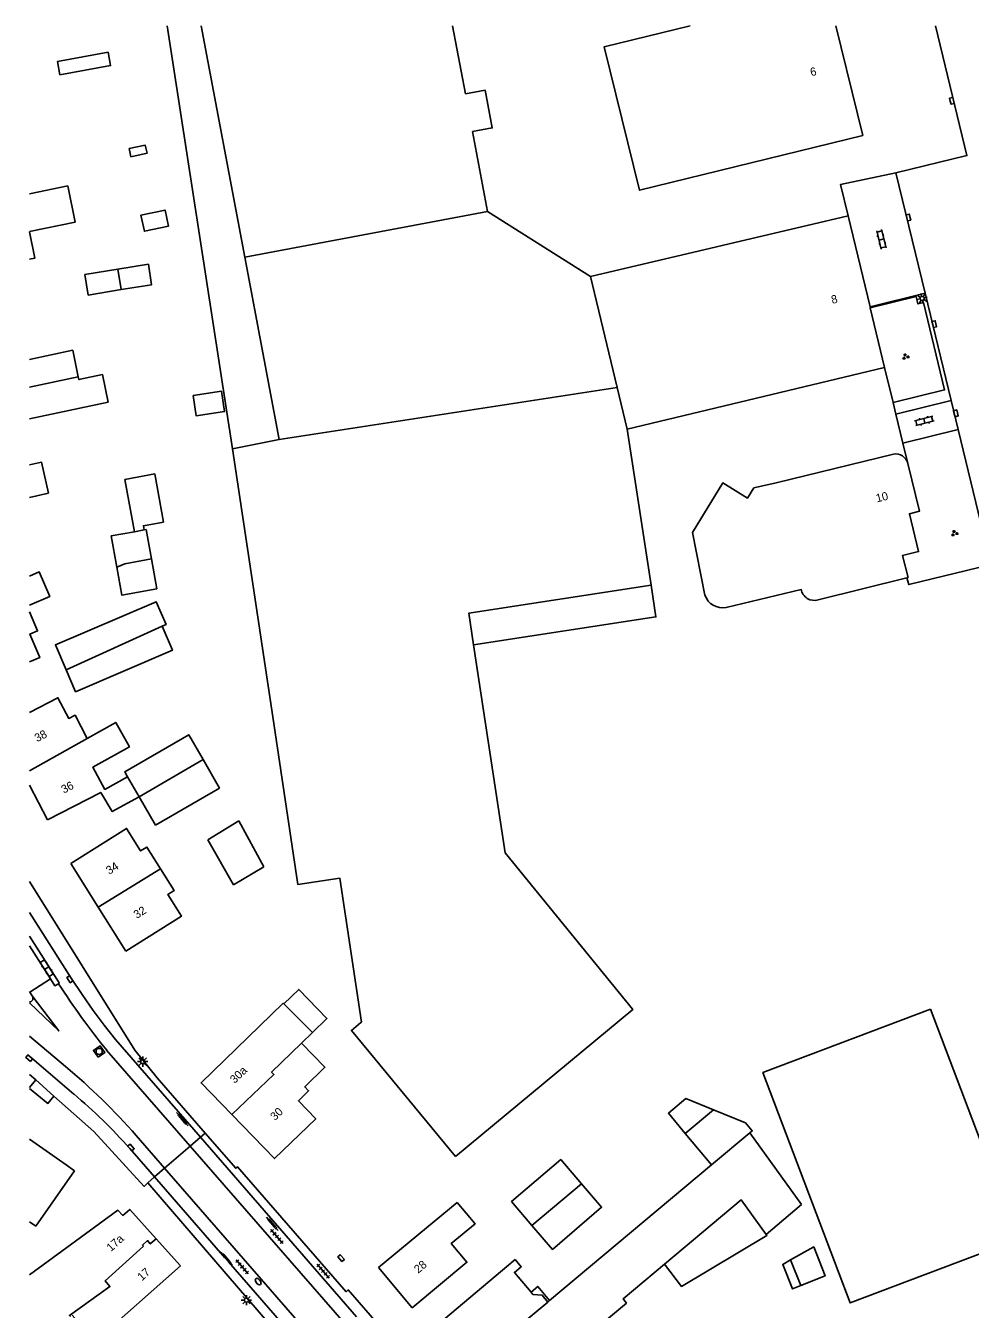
# Model space of a CAD drawing. Extents: x 137999 to 141000, y 397500 to 400501.
# Drawn here: x 137999.5 to 138114.6, y 400343.7 to 400500 of the extents above; entities that cross this region are included whole.
import ezdxf

# ---------------------------------------------------------------- set-up
doc = ezdxf.new("R2010")
doc.units = 0
for name, color, linetype in [('gg-afsc-erfafscheiding', 7, 'Continuous'), ('gg-afsc-hekwerk', 7, 'Continuous'), ('gg-anno-huisnummerreeks BGT', 7, 'Continuous'), ('gg-bbg-bijgebouw', 7, 'Continuous'), ('gg-bbg-gedigitaliseerde bebouwing', 7, 'Continuous'), ('gg-bbg-gedigitaliseerde bijgebouw', 7, 'Continuous'), ('gg-bbg-hoofdgebouw', 7, 'Continuous'), ('gg-bbg-luifel en loopbrug', 7, 'Continuous'), ('gg-bbg-tussenscheiding', 7, 'Continuous'), ('gg-knt-verharding', 7, 'Continuous'), ('gg-knt-verharding nz', 7, 'Continuous'), ('gt-grn-afwateringsgoot', 7, 'Continuous'), ('gt-grn-groengrens', 7, 'Continuous'), ('gt-grn-weggrens', 7, 'Continuous'), ('gt-symb-afwateringsgoot', 7, 'Continuous'), ('gt-symb-brandkraan', 7, 'Continuous'), ('gt-symb-groenvak', 7, 'Continuous'), ('gt-symb-klinker verharding', 7, 'Continuous'), ('gt-symb-kolk', 7, 'Continuous'), ('gt-symb-lichtmast', 7, 'Continuous'), ('gt-symb-rioolschacht', 7, 'Continuous'), ('gt-symb-tegel verharding', 7, 'Continuous')]:
    doc.layers.add(name, color=color, linetype=linetype)

# ---------------------------------------------------------------- blocks, each defined once
blk = doc.blocks.new('gt0-KL1')
at = {"layer": 'gt-symb-klinker verharding'}
for p, q in [((-1.15, 0.3), (1.15, 0.3)), ((-1, -0.3), (-1, 0.3)), ((-0.5, 0.3), (-0.5, 0.45)), ((0, -0.3), (0, 0.3)), ((0.5, 0.3), (0.5, 0.45)), ((1, -0.3), (1, 0.3)), ((-1.15, -0.3), (1.15, -0.3)), ((-0.5, -0.45), (-0.5, -0.3)), ((0.5, -0.45), (0.5, -0.3))]:
    blk.add_line(p, q, dxfattribs=at)
blk = doc.blocks.new('gt0-KOLK')
at = {"layer": 'gt-symb-kolk'}
blk.add_lwpolyline([(0, 0), (0.37, 0), (0.37, 0.4), (-0.38, 0.4), (-0.38, 0), (0, 0)], dxfattribs=at)
blk = doc.blocks.new('gt0-GRVAK')
at = {"layer": 'gt-symb-groenvak'}
for p, q in [((-0.11, 0.19), (-0.23, 0.24)), ((-0.18, 0.15), (0.09, 0.15)), ((-0.09, 0.21), (-0.16, 0.32)), ((-0.05, 0.21), (-0.05, 0.39)), ((0, 0.21), (0.06, 0.32)), ((0.02, 0.19), (0.13, 0.24)), ((0.26, -0.05), (0.2, 0.06)), ((0.31, -0.05), (0.31, 0.13)), ((0.35, -0.05), (0.41, 0.06)), ((-0.24, -0.23), (-0.36, -0.18)), ((-0.32, -0.26), (-0.05, -0.26)), ((-0.23, -0.21), (-0.29, -0.09)), ((-0.18, -0.2), (-0.18, -0.02)), ((-0.14, -0.21), (-0.07, -0.09)), ((-0.12, -0.23), (0, -0.18)), ((0.24, -0.07), (0.12, -0.02)), ((0.17, -0.11), (0.44, -0.11)), ((0.37, -0.07), (0.49, -0.02))]:
    blk.add_line(p, q, dxfattribs=at)
blk = doc.blocks.new('gt0-LMAST')
at = {"layer": 'gt-symb-lichtmast'}
for p, q in [((-0.18, 0.17), (-0.45, 0.44)), ((0, 0.25), (0, 0.62)), ((0.17, 0.17), (0.44, 0.44)), ((-0.25, 0), (-0.63, 0)), ((-0.18, -0.18), (-0.45, -0.45)), ((0, -0.25), (0, -0.63)), ((0.44, -0.45), (0.17, -0.18)), ((0.25, 0), (0.62, 0))]:
    blk.add_line(p, q, dxfattribs=at)
blk.add_circle((0, 0), 0.25, dxfattribs=at)
blk = doc.blocks.new('gt0-TEG1')
at = {"layer": 'gt-symb-tegel verharding'}
for p, q in [((-1.13, 0), (1.12, 0)), ((-0.9, -0.25), (-0.9, 0.25)), ((-0.45, -0.25), (-0.45, 0.25)), ((0, -0.25), (0, 0.25)), ((0.45, -0.25), (0.45, 0.25)), ((0.9, -0.25), (0.9, 0.25))]:
    blk.add_line(p, q, dxfattribs=at)
blk = doc.blocks.new('gt0-AFWGT_1')
at = {"layer": 'gt-symb-afwateringsgoot'}
for p, q in [((-1.08, 0), (-0.73, 0)), ((-0.23, 0), (0.22, 0)), ((0.72, 0), (1.07, 0))]:
    blk.add_line(p, q, dxfattribs=at)
for points in [[(-0.73, 0.08), (-0.23, 0.08), (-0.23, -0.08), (-0.73, -0.08)], [(0.22, 0.08), (0.72, 0.08), (0.72, -0.08), (0.22, -0.08)]]:
    blk.add_lwpolyline(points, close=True, dxfattribs=at)
blk = doc.blocks.new('gt0-BR')
at = {"layer": 'gt-symb-brandkraan'}
for centre, radius, start, end in [((-0.24, 0), 0.206, 107.5669, 252.4331), ((0.6, -2.66), 3, 106.892, 107.5669), ((0, -0.69), 0.938, 73.108, 106.892), ((-0.6, -2.66), 3, 72.4331, 73.108), ((0.24, 0), 0.206, 287.567, 72.4331), ((0.6, 2.66), 3, 252.4331, 253.108), ((0, 0.69), 0.938, 253.108, 286.8921), ((-0.6, 2.66), 3, 286.8921, 287.567)]:
    blk.add_arc(centre, radius, start, end, dxfattribs=at)
blk = doc.blocks.new('gt0-RS')
at = {"layer": 'gt-symb-rioolschacht'}
blk.add_lwpolyline([(-0.5, -0.5), (0.5, -0.5), (0.5, 0.5), (-0.5, 0.5)], close=True, dxfattribs=at)
blk.add_circle((0, 0), 0.375, dxfattribs=at)

msp = doc.modelspace()

# ---------------------------------------------------------------- linework, layer by layer
at = {"layer": 'gg-afsc-erfafscheiding'}
for p, q in [((138105.16, 400454.13), (138104.13, 400458.39)), ((138105.51, 400452.7), (138105.16, 400454.13)), ((138106.36, 400449.19), (138105.51, 400452.7)), ((138106.96, 400446.72), (138106.36, 400449.19))]:
    msp.add_line(p, q, dxfattribs=at)
for points in [[(138105.5, 400482.1), (138098.78, 400480.67), (138099.71, 400476.85)], [(138102.39, 400465.67), (138107.98, 400467.01), (138108.19, 400466.13), (138108.88, 400466.29), (138111.44, 400455.65), (138105.16, 400454.13)]]:
    msp.add_lwpolyline(points, dxfattribs=at)
at = {"layer": 'gg-afsc-hekwerk'}
msp.add_lwpolyline([(138106.85, 400432.8), (138107.09, 400431.96), (138116.93, 400434.37)], dxfattribs=at)
at = {"layer": 'gg-bbg-bijgebouw'}
for p, q in [((138075.69, 400431.9), (138072.79, 400450.87)), ((138013.35, 400406.14), (138015.35, 400402.68))]:
    msp.add_line(p, q, dxfattribs=at)
for points in [[(138054.08, 400424.64), (138053.49, 400428.47), (138075.69, 400431.9)], [(138051.89, 400362.32), (138073.47, 400380.22), (138057.94, 400399.3), (138054.08, 400424.64)], [(138034.46, 400377.42), (138036.22, 400379.13), (138032.79, 400382.67), (138030.98, 400380.92)], [(138109.71, 400380.29), (138089.31, 400372.55), (138099.93, 400344.51), (138120.36, 400352.25), (138109.71, 400380.29)], [(138051.89, 400362.32), (138039.2, 400377.68), (138040.36, 400378.63)]]:
    msp.add_lwpolyline(points, dxfattribs=at)
at = {"layer": 'gg-bbg-gedigitaliseerde bebouwing'}
for p, q in [((138020.9, 400500), (138026.22, 400471.8)), ((138051.51, 400500), (138053.08, 400491.69)), ((138053.95, 400487.1), (138055.79, 400477.38)), ((138068.31, 400469.46), (138099.71, 400476.85)), ((138082.25, 400430.66), (138080.75, 400438.3)), ((138096.06, 400430.1), (138106.85, 400432.8)), ((138093.97, 400431.38), (138084.84, 400429.16)), ((138087.74, 400365.22), (138094.01, 400356.48)), ((138063.34, 400344.8), (138083.07, 400361.32)), ((138089.7, 400352.83), (138094.01, 400356.48)), ((138000, 400354.39), (138000.77, 400353.85)), ((138048.87, 400341.16), (138059.16, 400349.78)), ((138063.12, 400344.62), (138063.34, 400344.8))]:
    msp.add_line(p, q, dxfattribs=at)
for points in [[(138080.45, 400500), (138070, 400497.44), (138074.29, 400479.97), (138101.48, 400486.63)], [(138053.95, 400487.1), (138056.35, 400487.55), (138055.48, 400492.14), (138053.08, 400491.69)], [(138000, 400446.53), (138001.48, 400446.86), (138002.32, 400443.1), (138000, 400442.58)], [(138000, 400433), (138001.19, 400433.51), (138002.48, 400430.51), (138000, 400429.45)], [(138000, 400428.66), (138000.99, 400426.32), (138000.06, 400425.93), (138001.26, 400423.08), (138000, 400422.55)], [(138000, 400416.37), (138003.47, 400418.18), (138004.78, 400415.67), (138005.55, 400416.06), (138007.02, 400413.22)], [(138011.95, 400408.57), (138009.2, 400407.03), (138007.7, 400409.72), (138012.17, 400412.22), (138010.51, 400415.17), (138007.02, 400413.22)], [(138005.03, 400398.02), (138011.83, 400402.27), (138013.54, 400399.53), (138014.31, 400400.01), (138015.97, 400397.36)], [(138015.97, 400397.36), (138017.62, 400394.71), (138016.85, 400394.23), (138018.5, 400391.59), (138011.72, 400387.34)], [(138052.09, 400356.75), (138054.26, 400354.15), (138051.36, 400351.74), (138053.26, 400349.46), (138046.6, 400343.91)], [(138089.7, 400352.83), (138086.67, 400357.05), (138077.34, 400349.23)], [(138077.34, 400349.23), (138072.28, 400344.99), (138072.69, 400344.5), (138057.04, 400331.4)], [(138061.08, 400345.82), (138059.06, 400348.23), (138059.88, 400348.92), (138059.16, 400349.78)], [(138061.08, 400345.82), (138061.31, 400345.54), (138062.44, 400345.44), (138063.12, 400344.62)]]:
    msp.add_lwpolyline(points, dxfattribs=at)
for centre, radius, start, end in [((138084.45, 400431.47), 2.34, 200.1258, 279.5325), ((138095.58, 400431.67), 1.64, 189.8964, 286.9283)]:
    msp.add_arc(centre, radius, start, end, dxfattribs=at)
at = {"layer": 'gg-bbg-gedigitaliseerde bijgebouw'}
for p, q in [((138055.79, 400477.38), (138068.31, 400469.46)), ((138030.4, 400449.61), (138026.22, 400471.8)), ((138010.78, 400470.35), (138011.18, 400467.87)), ((138000, 400452.15), (138009.59, 400454.18)), ((138024.72, 400448.49), (138030.4, 400449.61)), ((138029.62, 400415.86), (138024.72, 400448.49)), ((138013.97, 400438.61), (138012.79, 400438.39)), ((138021.71, 400400.87), (138025.5, 400403.19)), ((138028.55, 400397.61), (138025.5, 400403.19)), ((138024.85, 400395.39), (138021.71, 400400.87)), ((138024.85, 400395.39), (138028.55, 400397.61)), ((138079.86, 400365.15), (138083.29, 400368.02)), ((138083.07, 400361.32), (138079.86, 400365.15)), ((138092.68, 400349.74), (138093.91, 400346.62))]:
    msp.add_line(p, q, dxfattribs=at)
for points in [[(138003.71, 400494.01), (138009.88, 400495.15), (138009.58, 400496.77), (138003.41, 400495.62), (138003.71, 400494.01)], [(138012.15, 400485.04), (138012.36, 400484.05), (138014.32, 400484.46), (138014.11, 400485.44), (138012.15, 400485.04)], [(138000, 400479.53), (138004.67, 400480.49), (138005.58, 400476.09), (138000, 400474.95)], [(138013.58, 400476.94), (138013.99, 400474.98), (138016.93, 400475.59), (138016.52, 400477.55), (138013.58, 400476.94)], [(138000, 400471.56), (138000.66, 400471.7), (138000, 400474.92)], [(138011.18, 400467.87), (138007.16, 400467.21), (138006.75, 400469.69), (138010.78, 400470.35)], [(138000, 400459.38), (138005.27, 400460.49), (138005.95, 400457.26)], [(138009.59, 400454.18), (138008.89, 400457.52), (138006.02, 400456.92), (138005.95, 400457.26)], [(138019.93, 400454.96), (138020.31, 400452.49), (138023.77, 400453.02), (138023.39, 400455.49), (138019.93, 400454.96)], [(138012.79, 400438.39), (138009.96, 400437.88), (138010.64, 400434.07)], [(138014.85, 400435.09), (138014.21, 400438.65), (138013.97, 400438.61)], [(138010.64, 400434.07), (138011.25, 400430.69), (138015.5, 400431.45), (138014.85, 400435.09)], [(138016.16, 400426.89), (138016.64, 400427.11), (138015.45, 400429.87), (138003.17, 400424.61), (138004.47, 400421.57)], [(138016.16, 400426.89), (138017.41, 400423.97), (138005.61, 400418.91), (138004.47, 400421.57)], [(138029.62, 400415.86), (138032.7, 400395.44), (138037.81, 400396.21), (138040.44, 400378.7), (138040.36, 400378.63)], [(138011.95, 400408.57), (138011.6, 400409.17), (138019.39, 400413.68), (138021.14, 400410.65)], [(138015.35, 400402.68), (138023.14, 400407.18), (138021.14, 400410.65)], [(138083.29, 400368.02), (138087.18, 400366.44), (138088.01, 400365.46), (138087.74, 400365.22)], [(138067.21, 400359.02), (138064.69, 400361.97), (138058.7, 400356.85), (138061.19, 400353.94)], [(138061.19, 400353.94), (138063.68, 400351.03), (138069.67, 400356.15), (138067.21, 400359.02)], [(138093.91, 400346.62), (138096.89, 400347.8), (138095.5, 400351.32), (138092.68, 400349.74)]]:
    msp.add_lwpolyline(points, dxfattribs=at)
at = {"layer": 'gg-bbg-hoofdgebouw'}
for p, q in [((138098.2, 400500), (138101.48, 400486.63)), ((138099.71, 400476.85), (138102.36, 400465.79)), ((138102.36, 400465.79), (138102.39, 400465.67)), ((138102.39, 400465.67), (138104.13, 400458.39)), ((138072.79, 400450.87), (138104.13, 400458.39)), ((138090.93, 400444.36), (138105.22, 400447.84)), ((138106.99, 400432.83), (138106.85, 400432.8)), ((138000, 400407.56), (138002.2, 400403.32)), ((138008.38, 400392.68), (138005.03, 400398.02)), ((138011.72, 400387.34), (138008.38, 400392.68)), ((138033.13, 400376.14), (138034.46, 400377.42)), ((138005.49, 400360.59), (138000.77, 400353.85)), ((138042.51, 400348.82), (138052.09, 400356.75)), ((138018.4, 400349.04), (138015.43, 400352.32)), ((138046.6, 400343.91), (138042.51, 400348.82))]:
    msp.add_line(p, q, dxfattribs=at)
for points in [[(138106.96, 400446.72), (138108.38, 400440.89), (138107.15, 400440.58), (138108.27, 400435.98), (138106.33, 400435.52), (138106.99, 400432.83)], [(138090.93, 400444.36), (138088.22, 400443.73), (138087.43, 400442.5), (138084.42, 400444.33), (138080.75, 400438.3)], [(138002.2, 400403.32), (138008.68, 400406.66), (138010.09, 400404.32), (138013.35, 400406.14)], [(138030.98, 400380.92), (138030.91, 400381), (138020.9, 400371.3), (138024.66, 400367.43)], [(138024.66, 400367.43), (138029.85, 400362.08), (138034.87, 400366.94), (138032.75, 400369.13), (138033.99, 400370.33), (138033.52, 400370.81), (138035.98, 400373.2), (138033.13, 400376.14)], [(138000, 400364.44), (138004.48, 400361.31), (138005.49, 400360.59)], [(138000, 400347.91), (138010.78, 400355.8), (138011.37, 400355.17), (138012.21, 400355.89), (138015.43, 400352.32)], [(138018.4, 400349.04), (138008.05, 400339.85), (138005.19, 400343.02)]]:
    msp.add_lwpolyline(points, dxfattribs=at)
msp.add_arc((138105.48, 400446.33), 1.53, 14.6851, 99.8711, dxfattribs=at)
at = {"layer": 'gg-bbg-luifel en loopbrug'}
msp.add_line((138011.62, 400444.77), (138012.79, 400438.39), dxfattribs=at)
for points in [[(138010.78, 400470.35), (138014.48, 400470.95), (138014.88, 400468.47), (138011.18, 400467.87)], [(138011.62, 400444.77), (138015.25, 400445.43), (138016.31, 400439.57), (138013.88, 400439.13), (138013.97, 400438.61)], [(138075.69, 400431.9), (138076.28, 400428.03), (138054.08, 400424.64)], [(138079.86, 400365.15), (138077.8, 400367.61), (138079.92, 400369.39), (138083.29, 400368.02)], [(138089.7, 400352.83), (138089.79, 400352.71), (138079.4, 400346.51), (138077.34, 400349.23)], [(138092.68, 400349.74), (138091.72, 400349.2), (138092.9, 400346.22), (138093.91, 400346.62)], [(138061.08, 400345.82), (138061.9, 400346.51), (138063.34, 400344.8)]]:
    msp.add_lwpolyline(points, dxfattribs=at)
at = {"layer": 'gg-bbg-tussenscheiding'}
for p, q in [((138026.22, 400471.8), (138055.79, 400477.38)), ((138068.31, 400469.46), (138071.57, 400455.97)), ((138000, 400456.01), (138005.95, 400457.26)), ((138030.4, 400449.61), (138071.57, 400455.97)), ((138071.57, 400455.97), (138072.79, 400450.87)), ((138004.47, 400421.57), (138016.16, 400426.89)), ((138000, 400409.3), (138007.02, 400413.22)), ((138013.35, 400406.14), (138021.14, 400410.65)), ((138013.35, 400406.14), (138011.95, 400408.57)), ((138008.38, 400392.68), (138015.97, 400397.36)), ((138034.46, 400377.42), (138030.98, 400380.92)), ((138083.07, 400361.32), (138087.74, 400365.22)), ((138067.21, 400359.02), (138061.19, 400353.94))]:
    msp.add_line(p, q, dxfattribs=at)
for points in [[(138014.85, 400435.09), (138011.6, 400434.48), (138010.64, 400434.07)], [(138024.66, 400367.43), (138029.77, 400372.31), (138029.48, 400372.61), (138033.13, 400376.14)], [(138004.99, 400342.84), (138004.87, 400342.99), (138009.79, 400346.49), (138009.21, 400347.19), (138013.88, 400351.41), (138013.76, 400351.56), (138014.38, 400352.1), (138014.72, 400351.7), (138015.43, 400352.32)], [(138053.07, 400336.15), (138059.62, 400341.57), (138059.57, 400341.65), (138063.12, 400344.62)]]:
    msp.add_lwpolyline(points, dxfattribs=at)
at = {"layer": 'gg-knt-verharding'}
for p, q in [((138102.36, 400465.79), (138109.06, 400467.43)), ((138112.23, 400454.35), (138109.06, 400467.43)), ((138105.51, 400452.7), (138112.23, 400454.35)), ((138113.09, 400450.83), (138112.23, 400454.35)), ((138106.36, 400449.19), (138113.09, 400450.83)), ((138117.07, 400434.4), (138113.09, 400450.83)), ((138000, 400388), (138002.56, 400383.96)), ((138000.06, 400382.34), (138002.56, 400383.96)), ((138000, 400382.43), (138000.06, 400382.34)), ((138000.34, 400381.89), (138000.06, 400382.34)), ((138000, 400376.97), (138004.38, 400373.3)), ((138019.59, 400363.61), (138009.4, 400375.3)), ((138000, 400374.53), (138005.4, 400369.94)), ((138000, 400372.32), (138000.76, 400371.68)), ((138000, 400370.74), (138000.76, 400371.68)), ((138000.76, 400371.68), (138002.99, 400369.7)), ((138016.46, 400360.91), (138012.99, 400364.91)), ((138020.83, 400364.67), (138039.81, 400342.82)), ((138012.21, 400363.3), (138015.23, 400359.85)), ((138101.41, 400269.63), (138019.59, 400363.61)), ((138015.23, 400359.85), (138023.56, 400350.29)), ((138098.36, 400266.89), (138016.46, 400360.91)), ((138014.41, 400359.14), (138053.46, 400313.88)), ((138024.25, 400349.51), (138034.53, 400337.68))]:
    msp.add_line(p, q, dxfattribs=at)
for points in [[(138110.31, 400500), (138114.15, 400484.18), (138105.5, 400482.1)], [(138000, 400395.83), (138012.83, 400375.29), (138015.54, 400371.93), (138021.41, 400365.18)], [(138000, 400392.06), (138005.09, 400384.03), (138006.4, 400382.05), (138007.75, 400380.1), (138009.09, 400378.32), (138010.49, 400376.57), (138020.83, 400364.67)], [(138003.55, 400383.37), (138003.61, 400383.47), (138000, 400389.14)], [(138003.55, 400383.37), (138003.11, 400383.13), (138002.56, 400383.96)], [(138000, 400381.16), (138000.17, 400381.18), (138000.3, 400381.28)], [(138000, 400370.62), (138002.24, 400368.79), (138002.99, 400369.7)], [(138002.99, 400369.7), (138007.84, 400365.37), (138013.96, 400358.7), (138014.41, 400359.14)], [(138045.52, 400338.4), (138038.82, 400346.09), (138038.57, 400345.88), (138025.35, 400361.07), (138025.12, 400360.9), (138021.41, 400365.18)]]:
    msp.add_lwpolyline(points, dxfattribs=at)
for centre, radius, start, end in [((138075.11, 400429.13), 84.94, 212.5972, 219.3266), ((137999.94, 400381.6), 0.491, 318.4027, 35.4041), ((137952.28, 400311.3), 80.99, 41.4437, 49.958), ((137964.63, 400321.3), 63.47, 41.4379, 50.0354)]:
    msp.add_arc(centre, radius, start, end, dxfattribs=at)
at = {"layer": 'gg-knt-verharding nz'}
msp.add_line((138109.06, 400467.43), (138105.5, 400482.1), dxfattribs=at)
msp.add_lwpolyline([(138000.34, 400381.89), (138003.56, 400377.62), (138000, 400381.06)], dxfattribs=at)
at = {"layer": 'gt-grn-afwateringsgoot'}
msp.add_line((138024.25, 400349.51), (138023.56, 400350.29), dxfattribs=at)
for points in [[(138018.35, 400367.34), (138019.02, 400366.55), (138018.9, 400366.45), (138018.23, 400367.24), (138018.35, 400367.34)], [(138029.26, 400354.61), (138029.94, 400353.83), (138029.84, 400353.74), (138029.16, 400354.53), (138029.26, 400354.61)], [(138024.25, 400349.51), (138024.36, 400349.61), (138023.68, 400350.39), (138023.56, 400350.29)]]:
    msp.add_lwpolyline(points, dxfattribs=at)
at = {"layer": 'gt-grn-groengrens'}
msp.add_line((138016.79, 400500), (138024.72, 400448.49), dxfattribs=at)
at = {"layer": 'gt-grn-weggrens'}
for p, q in [((138019.59, 400363.61), (138020.83, 400364.67)), ((138020.83, 400364.67), (138021.41, 400365.18)), ((138016.46, 400360.91), (138019.59, 400363.61)), ((138014.41, 400359.14), (138015.23, 400359.85)), ((138015.23, 400359.85), (138016.46, 400360.91))]:
    msp.add_line(p, q, dxfattribs=at)

# ---------------------------------------------------------------- block references
at = {"layer": 'gt-symb-afwateringsgoot'}
for p, xscale, yscale, rotation in [((138018.62, 400366.88), 1.000083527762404, 1.0000835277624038, -49.613091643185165), ((138029.58, 400354.13), 1.0000835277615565, 1.0000835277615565, -49.613091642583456), ((138023.97, 400349.93), 0.9999917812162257, 0.9999917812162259, -49.00407190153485)]:
    msp.add_blockref('gt0-AFWGT_1', p, dxfattribs=dict(at, xscale=xscale, yscale=yscale, rotation=rotation))
at = {"layer": 'gt-symb-brandkraan', "rotation": -51.66247710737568}
msp.add_blockref('gt0-BR', (138027.85, 400347.11), dxfattribs=at)
at = {"layer": 'gt-symb-groenvak'}
for p in [(138106.68, 400459.71), (138112.63, 400438.21)]:
    msp.add_blockref('gt0-GRVAK', p, dxfattribs=at)
at = {"layer": 'gt-symb-klinker verharding'}
for p, rotation in [((138103.74, 400473.98), -76.11658196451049), ((138108.96, 400451.89), 13.883418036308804), ((138002.1, 400385.26), 122.49757156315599)]:
    msp.add_blockref('gt0-KL1', p, dxfattribs=dict(at, rotation=rotation))
at = {"layer": 'gt-symb-kolk'}
for p, rotation in [((138112.13, 400490.8), -76.22785456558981), ((138106.84, 400476.59), -76.22785456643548), ((138109.99, 400463.61), -76.46283606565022), ((138112.62, 400452.76), -76.22785456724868), ((138005.09, 400384.03), 123.49940007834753), ((138000.09, 400374.46), 139.62237024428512), ((138012.21, 400363.3), -48.93264367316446), ((138037.8, 400349.82), -48.97586595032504)]:
    msp.add_blockref('gt0-KOLK', p, dxfattribs=dict(at, rotation=rotation))
at = {"layer": 'gt-symb-lichtmast', "rotation": 13.647238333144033}
msp.add_blockref('gt0-LMAST', (138108.7, 400466.8), dxfattribs=at)
at = {"layer": 'gt-symb-lichtmast'}
for p in [(138013.8, 400373.89), (138026.43, 400344.85)]:
    msp.add_blockref('gt0-LMAST', p, dxfattribs=at)
at = {"layer": 'gt-symb-rioolschacht', "rotation": 35.15153964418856}
msp.add_blockref('gt0-RS', (138008.49, 400375.12), dxfattribs=at)
at = {"layer": 'gt-symb-tegel verharding'}
for p, rotation in [((138030.13, 400352.6), -48.932643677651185), ((138025.9, 400348.9), -48.932643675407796), ((138035.76, 400348.38), -48.77095072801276)]:
    msp.add_blockref('gt0-TEG1', p, dxfattribs=dict(at, rotation=rotation))

# ---------------------------------------------------------------- texts
at = {"layer": 'gg-anno-huisnummerreeks BGT'}
for s, rotation, p in [('6', 13.8, (138095.2, 400493.83)), ('8', 13.5, (138097.76, 400466.13)), ('10', 13.7, (138103.2, 400441.96)), ('38', 27.4, (138000.93, 400412.76)), ('36', 27.4, (138004.18, 400406.5)), ('34', 32.1, (138009.71, 400396.62)), ('32', 32.1, (138013.07, 400391.25)), ('30a', 44.1, (138024.99, 400371.16)), ('30', 44.2, (138029.9, 400366.65)), ('17a', 42.1, (138009.93, 400350.7)), ('17', 42.1, (138013.69, 400347.13)), ('28', 39.8, (138047.34, 400348.06))]:
    msp.add_text(s, height=1, rotation=rotation, dxfattribs=at).set_placement(p)

doc.saveas('drawing.dxf')
